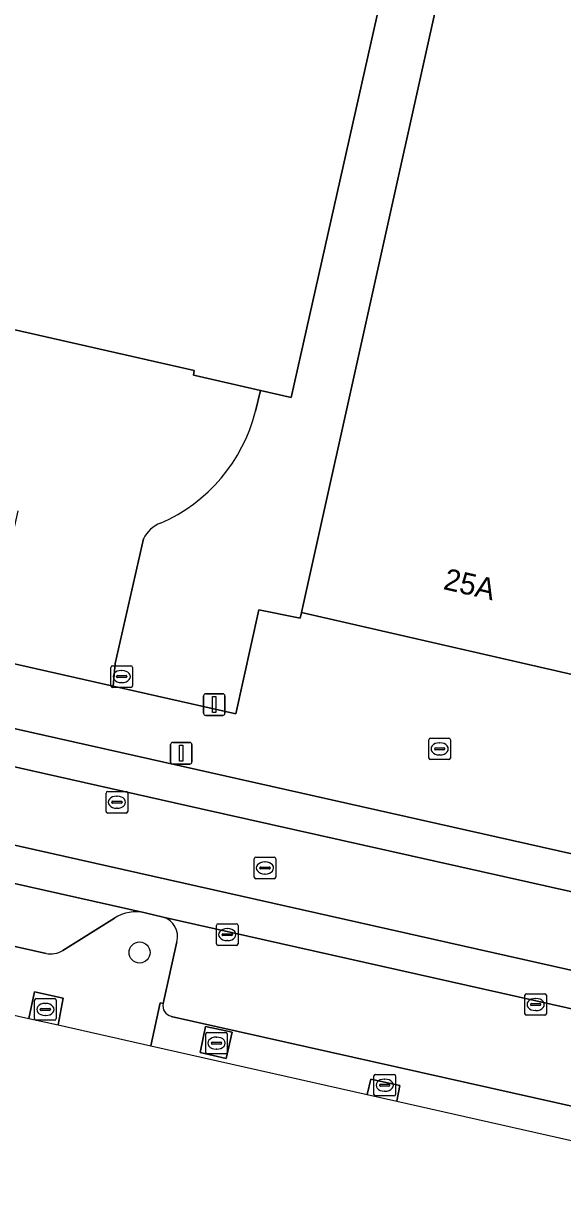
# Model space of a CAD drawing. Extents: x 162172 to 163187, y 382874 to 383685.
# Drawn here: x 162908.9 to 162933.9, y 382926.1 to 382980.7 of the extents above; entities that cross this region are included whole.
import ezdxf

# ---------------------------------------------------------------- set-up
doc = ezdxf.new("R2010")
doc.units = 0
for name, color, linetype in [('IMGEO_Berm_groen', 7, 'Continuous'), ('IMGEO_Boom', 7, 'Continuous'), ('IMGEO_Erf', 7, 'Continuous'), ('IMGEO_Kolk', 7, 'Continuous'), ('IMGEO_Lichtmast', 7, 'Continuous'), ('IMGEO_Pand', 7, 'Continuous'), ('IMGEO_Pand_nummerreeks', 7, 'Continuous'), ('IMGEO_Parkeervlak_open', 7, 'Continuous'), ('IMGEO_Rijbaan_lokaal_gesloten', 7, 'Continuous'), ('IMGEO_Rijbaan_lokaal_open', 7, 'Continuous'), ('IMGEO_Rioolput', 7, 'Continuous'), ('IMGEO_Terreindeel_gesloten', 7, 'Continuous'), ('IMGEO_Voetpad_open', 7, 'Continuous'), ('IMGEO_Waterloop', 7, 'Continuous')]:
    doc.layers.add(name, color=color, linetype=linetype)

msp = doc.modelspace()

# ---------------------------------------------------------------- linework, layer by layer
at = {"layer": 'IMGEO_Berm_groen'}
for points in [[(162720.216, 382976.882), (162784.129, 382962.6), (162870.915, 382943.206), (162909.146, 382934.598), (162909.41, 382935.821), (162910.726, 382935.534), (162910.508, 382934.291), (162914.803, 382933.324), (162915.225, 382935.32), (162915.367, 382935.288), (162916.011, 382938.149)], [(162909.937, 382937.607), (162821.972, 382957.364), (162802.742, 382961.697)], [(162915.372, 382939.293), (162914.534, 382939.493)], [(162913.112, 382939.241), (162910.714, 382937.744)]]:
    msp.add_lwpolyline(points, dxfattribs=at)
for centre, radius, start, end in [((162914.13, 382937.632), 1.904, 77.7656, 122.3331), ((162915.09, 382938.385), 0.95, 345.6082, 72.7643), ((162910.148, 382938.681), 1.094, 258.872, 301.1271)]:
    msp.add_arc(centre, radius, start, end, dxfattribs=at)
at = {"layer": 'IMGEO_Boom'}
msp.add_circle((162914.276, 382937.649), 0.489, dxfattribs=at)
at = {"layer": 'IMGEO_Erf'}
for points in [[(162914.457, 382956.822), (162913.147, 382951.05), (162913.045, 382949.999), (162918.746, 382948.718), (162919.801, 382953.535), (162921.726, 382953.154), (162921.784, 382953.417), (162937.754, 383025.212)], [(162816.058, 382992.342), (162825.229, 382990.27), (162824.109, 382985.314), (162827.55, 382984.525), (162846.03, 382980.29), (162849.308, 382994.805), (162850.248, 382994.643), (162851.111, 382998.136), (162853.816, 383010.321), (162853.836, 383010.41), (162928.148, 382993.745), (162921.314, 382963.38), (162919.883, 382963.706), (162919.652, 382962.735)]]:
    msp.add_lwpolyline(points, dxfattribs=at)
for centre, radius, start, end in [((162912.196, 382964.609), 7.688, 293.4063, 345.8884), ((162915.74, 382956.227), 1.414, 110.2796, 155.1392)]:
    msp.add_arc(centre, radius, start, end, dxfattribs=at)
at = {"layer": 'IMGEO_Kolk'}
for p, q in [((162913.023, 382950.94), (162913.875, 382950.94)), ((162912.948, 382950.014), (162912.948, 382950.866)), ((162913.207, 382950.434), (162913.207, 382950.446)), ((162913.645, 382950.397), (162913.247, 382950.397)), ((162913.25, 382950.483), (162913.648, 382950.483)), ((162913.436, 382950.72), (162913.461, 382950.72)), ((162913.691, 382950.446), (162913.691, 382950.434)), ((162913.949, 382950.866), (162913.949, 382950.014)), ((162913.875, 382949.94), (162913.023, 382949.94)), ((162913.459, 382950.16), (162913.434, 382950.16)), ((162927.694, 382946.663), (162927.694, 382947.515)), ((162927.769, 382947.589), (162928.621, 382947.589)), ((162927.953, 382947.083), (162927.953, 382947.095)), ((162927.996, 382947.132), (162928.394, 382947.132)), ((162928.182, 382947.369), (162928.207, 382947.369)), ((162928.437, 382947.095), (162928.437, 382947.083)), ((162928.695, 382947.515), (162928.695, 382946.663)), ((162928.621, 382946.589), (162927.769, 382946.589)), ((162928.391, 382947.046), (162927.993, 382947.046)), ((162928.205, 382946.809), (162928.18, 382946.809)), ((162917.844, 382938.054), (162917.844, 382938.906)), ((162917.919, 382938.98), (162918.771, 382938.98)), ((162918.845, 382938.906), (162918.845, 382938.054)), ((162918.103, 382938.474), (162918.103, 382938.486)), ((162918.541, 382938.437), (162918.143, 382938.437)), ((162918.146, 382938.523), (162918.544, 382938.523)), ((162918.332, 382938.76), (162918.357, 382938.76)), ((162918.587, 382938.486), (162918.587, 382938.474)), ((162918.771, 382937.98), (162917.919, 382937.98)), ((162918.355, 382938.2), (162918.33, 382938.2)), ((162932.146, 382934.813), (162932.146, 382935.665)), ((162932.221, 382935.739), (162933.073, 382935.739)), ((162933.147, 382935.665), (162933.147, 382934.813)), ((162909.408, 382934.585), (162909.408, 382935.437)), ((162909.483, 382935.511), (162910.335, 382935.511)), ((162909.896, 382935.291), (162909.921, 382935.291)), ((162910.409, 382935.437), (162910.409, 382934.585)), ((162932.405, 382935.233), (162932.405, 382935.245)), ((162932.843, 382935.196), (162932.445, 382935.196)), ((162932.448, 382935.282), (162932.846, 382935.282)), ((162932.634, 382935.519), (162932.659, 382935.519)), ((162932.889, 382935.245), (162932.889, 382935.233)), ((162909.667, 382935.005), (162909.667, 382935.017)), ((162910.105, 382934.968), (162909.707, 382934.968)), ((162909.71, 382935.054), (162910.108, 382935.054)), ((162909.919, 382934.731), (162909.894, 382934.731)), ((162910.151, 382935.017), (162910.151, 382935.005)), ((162933.073, 382934.739), (162932.221, 382934.739)), ((162932.657, 382934.959), (162932.632, 382934.959)), ((162910.335, 382934.511), (162909.483, 382934.511)), ((162925.146, 382931.074), (162925.146, 382931.926)), ((162925.221, 382932), (162926.073, 382932)), ((162926.147, 382931.926), (162926.147, 382931.074)), ((162925.405, 382931.494), (162925.405, 382931.506)), ((162925.843, 382931.457), (162925.445, 382931.457)), ((162925.448, 382931.543), (162925.846, 382931.543)), ((162925.634, 382931.78), (162925.659, 382931.78)), ((162925.889, 382931.506), (162925.889, 382931.494)), ((162926.073, 382931), (162925.221, 382931)), ((162925.657, 382931.22), (162925.632, 382931.22))]:
    msp.add_line(p, q, dxfattribs=at)
for points in [[(162913.023, 382950.94), (162913.875, 382950.94)], [(162912.948, 382950.014), (162912.948, 382950.866)], [(162913.949, 382950.866), (162913.949, 382950.014)], [(162913.875, 382949.94), (162913.023, 382949.94)], [(162927.694, 382946.663), (162927.694, 382947.515)], [(162927.769, 382947.589), (162928.621, 382947.589)], [(162928.695, 382947.515), (162928.695, 382946.663)], [(162928.621, 382946.589), (162927.769, 382946.589)], [(162917.844, 382938.054), (162917.844, 382938.906)], [(162917.919, 382938.98), (162918.771, 382938.98)], [(162918.845, 382938.906), (162918.845, 382938.054)], [(162918.771, 382937.98), (162917.919, 382937.98)], [(162932.146, 382934.813), (162932.146, 382935.665)], [(162932.221, 382935.739), (162933.073, 382935.739)], [(162933.147, 382935.665), (162933.147, 382934.813)], [(162909.408, 382934.585), (162909.408, 382935.437)], [(162909.483, 382935.511), (162910.335, 382935.511)], [(162910.409, 382935.437), (162910.409, 382934.585)], [(162933.073, 382934.739), (162932.221, 382934.739)], [(162910.335, 382934.511), (162909.483, 382934.511)], [(162925.146, 382931.074), (162925.146, 382931.926)], [(162925.221, 382932), (162926.073, 382932)], [(162926.147, 382931.926), (162926.147, 382931.074)], [(162926.073, 382931), (162925.221, 382931)]]:
    msp.add_lwpolyline(points, dxfattribs=at)
for centre, radius, start, end in [((162913.025, 382950.864), 0.0765, 91.552, 178.448), ((162913.025, 382950.864), 0.0765, 91.552, 178.448), ((162913.873, 382950.864), 0.0765, 1.552, 88.448), ((162913.873, 382950.864), 0.0765, 1.552, 88.448), ((162913.247, 382950.443), 0.0403, 85.8775, 175.7526), ((162913.244, 382950.433), 0.0366, 178.938, 274.7102), ((162913.648, 382950.44), 0.043, 264.8664, 352.4533), ((162913.652, 382950.445), 0.0386, 1.7309, 96.639), ((162913.025, 382950.016), 0.0765, 181.552, 268.448), ((162913.025, 382950.016), 0.0765, 181.552, 268.448), ((162913.873, 382950.016), 0.0765, 271.552, 358.448), ((162913.873, 382950.016), 0.0765, 271.552, 358.448), ((162927.771, 382947.513), 0.0765, 91.552, 178.448), ((162927.771, 382947.513), 0.0765, 91.552, 178.448), ((162927.993, 382947.092), 0.0403, 85.8775, 175.7526), ((162927.99, 382947.082), 0.0366, 178.938, 274.7102), ((162928.394, 382947.089), 0.043, 264.8664, 352.4533), ((162928.398, 382947.094), 0.0386, 1.7309, 96.639), ((162928.619, 382947.513), 0.0765, 1.552, 88.448), ((162928.619, 382947.513), 0.0765, 1.552, 88.448), ((162927.771, 382946.665), 0.0765, 181.552, 268.448), ((162927.771, 382946.665), 0.0765, 181.552, 268.448), ((162928.619, 382946.665), 0.0765, 271.552, 358.448), ((162928.619, 382946.665), 0.0765, 271.552, 358.448), ((162917.921, 382938.904), 0.0765, 91.552, 178.448), ((162917.921, 382938.904), 0.0765, 91.552, 178.448), ((162918.769, 382938.904), 0.0765, 1.552, 88.448), ((162918.769, 382938.904), 0.0765, 1.552, 88.448), ((162918.143, 382938.483), 0.0403, 85.8775, 175.7526), ((162918.14, 382938.473), 0.0366, 178.938, 274.7102), ((162918.544, 382938.48), 0.043, 264.8664, 352.4533), ((162918.548, 382938.485), 0.0386, 1.7309, 96.639), ((162917.921, 382938.056), 0.0765, 181.552, 268.448), ((162917.921, 382938.056), 0.0765, 181.552, 268.448), ((162918.769, 382938.056), 0.0765, 271.552, 358.448), ((162918.769, 382938.056), 0.0765, 271.552, 358.448), ((162932.223, 382935.663), 0.0765, 91.552, 178.448), ((162932.223, 382935.663), 0.0765, 91.552, 178.448), ((162933.071, 382935.663), 0.0765, 1.552, 88.448), ((162933.071, 382935.663), 0.0765, 1.552, 88.448), ((162909.485, 382935.435), 0.0765, 91.552, 178.448), ((162909.485, 382935.435), 0.0765, 91.552, 178.448), ((162910.333, 382935.435), 0.0765, 1.552, 88.448), ((162910.333, 382935.435), 0.0765, 1.552, 88.448), ((162932.445, 382935.242), 0.0403, 85.8775, 175.7526), ((162932.442, 382935.232), 0.0366, 178.938, 274.7102), ((162932.846, 382935.239), 0.043, 264.8664, 352.4533), ((162932.85, 382935.244), 0.0386, 1.7309, 96.639), ((162909.485, 382934.587), 0.0765, 181.552, 268.448), ((162909.485, 382934.587), 0.0765, 181.552, 268.448), ((162909.707, 382935.014), 0.0403, 85.8775, 175.7526), ((162909.704, 382935.004), 0.0366, 178.938, 274.7102), ((162910.108, 382935.011), 0.043, 264.8664, 352.4533), ((162910.112, 382935.016), 0.0386, 1.7309, 96.639), ((162910.333, 382934.587), 0.0765, 271.552, 358.448), ((162910.333, 382934.587), 0.0765, 271.552, 358.448), ((162932.223, 382934.815), 0.0765, 181.552, 268.448), ((162932.223, 382934.815), 0.0765, 181.552, 268.448), ((162933.071, 382934.815), 0.0765, 271.552, 358.448), ((162933.071, 382934.815), 0.0765, 271.552, 358.448), ((162925.223, 382931.924), 0.0765, 91.552, 178.448), ((162925.223, 382931.924), 0.0765, 91.552, 178.448), ((162926.071, 382931.924), 0.0765, 1.552, 88.448), ((162926.071, 382931.924), 0.0765, 1.552, 88.448), ((162925.445, 382931.503), 0.0403, 85.8775, 175.7526), ((162925.442, 382931.493), 0.0366, 178.938, 274.7102), ((162925.846, 382931.5), 0.043, 264.8664, 352.4533), ((162925.85, 382931.505), 0.0386, 1.7309, 96.639), ((162925.223, 382931.076), 0.0765, 181.552, 268.448), ((162925.223, 382931.076), 0.0765, 181.552, 268.448), ((162926.071, 382931.076), 0.0765, 271.552, 358.448), ((162926.071, 382931.076), 0.0765, 271.552, 358.448)]:
    msp.add_arc(centre, radius, start, end, dxfattribs=at)
for centre, major_axis, ratio, start_param, end_param in [((162913.435, 382950.44), (-0.387, 0.002), 0.722429, 4.712389, 7.853982), ((162913.46, 382950.44), (-0.39, 0.002), 0.717154, 1.570796, 4.712389), ((162928.181, 382947.089), (-0.387, 0.002), 0.722429, 4.712389, 7.853982), ((162928.206, 382947.089), (-0.39, 0.002), 0.717154, 1.570796, 4.712389), ((162918.331, 382938.48), (-0.387, 0.002), 0.722429, 4.712389, 7.853982), ((162918.356, 382938.48), (-0.39, 0.002), 0.717154, 1.570796, 4.712389), ((162909.895, 382935.011), (-0.387, 0.002), 0.722429, 4.712389, 7.853982), ((162909.92, 382935.011), (-0.39, 0.002), 0.717154, 1.570796, 4.712389), ((162932.633, 382935.239), (-0.387, 0.002), 0.722429, 4.712389, 7.853982), ((162932.658, 382935.239), (-0.39, 0.002), 0.717154, 1.570796, 4.712389), ((162925.633, 382931.5), (-0.387, 0.002), 0.722429, 4.712389, 7.853982), ((162925.658, 382931.5), (-0.39, 0.002), 0.717154, 1.570796, 4.712389)]:
    msp.add_ellipse(centre, major_axis=major_axis, ratio=ratio, start_param=start_param, end_param=end_param, dxfattribs=at)
at = {"layer": 'IMGEO_Lichtmast'}
for p, q in [((162917.246, 382948.742), (162917.246, 382949.542)), ((162917.246, 382949.542), (162917.246, 382948.742)), ((162917.346, 382949.642), (162918.136, 382949.642)), ((162918.136, 382949.642), (162917.346, 382949.642)), ((162918.236, 382949.542), (162918.236, 382948.742)), ((162918.236, 382948.742), (162918.236, 382949.542)), ((162918.136, 382948.642), (162917.346, 382948.642)), ((162917.346, 382948.642), (162918.136, 382948.642)), ((162915.716, 382946.487), (162915.716, 382947.287)), ((162915.716, 382947.287), (162915.716, 382946.487)), ((162915.816, 382947.387), (162916.606, 382947.387)), ((162916.606, 382947.387), (162915.816, 382947.387)), ((162916.706, 382947.287), (162916.706, 382946.487)), ((162916.706, 382946.487), (162916.706, 382947.287)), ((162916.606, 382946.387), (162915.816, 382946.387)), ((162915.816, 382946.387), (162916.606, 382946.387))]:
    msp.add_line(p, q, dxfattribs=at)
for points in [[(162917.666, 382949.517), (162917.816, 382949.517), (162917.816, 382948.767), (162917.666, 382948.767), (162917.666, 382949.517)], [(162916.136, 382947.262), (162916.286, 382947.262), (162916.286, 382946.512), (162916.136, 382946.512), (162916.136, 382947.262)]]:
    msp.add_lwpolyline(points, dxfattribs=at)
for centre, start, end in [((162917.346, 382949.542), 90, 180), ((162917.346, 382949.542), 90, 180), ((162918.136, 382949.542), 0, 90), ((162918.136, 382949.542), 360, 90), ((162917.346, 382948.742), 180, 270), ((162917.346, 382948.742), 180, 270), ((162918.136, 382948.742), 270, 0), ((162918.136, 382948.742), 270, 0), ((162915.816, 382947.287), 90, 180), ((162915.816, 382947.287), 90, 180), ((162916.606, 382947.287), 0, 90), ((162916.606, 382947.287), 360, 90), ((162915.816, 382946.487), 180, 270), ((162915.816, 382946.487), 180, 270), ((162916.606, 382946.487), 270, 0), ((162916.606, 382946.487), 270, 0)]:
    msp.add_arc(centre, 0.1, start, end, dxfattribs=at)
at = {"layer": 'IMGEO_Pand'}
for points in [[(162936.372, 382950.065), (162937.818, 382956.094), (162943.272, 382980.459), (162974.522, 382973.439), (162970.437, 382955.191), (162985.807, 382951.75), (162999.194, 383011.55), (162937.754, 383025.212), (162921.784, 382953.417)], [(162928.148, 382993.745), (162853.836, 383010.41), (162853.816, 383010.321), (162851.111, 382998.136), (162850.248, 382994.643), (162846.967, 382980.084), (162847.025, 382980.018), (162857.491, 382977.6), (162858.648, 382977.397), (162902.257, 382967.611), (162903.49, 382967.346), (162907.527, 382966.419), (162907.667, 382966.428), (162907.73, 382966.684), (162916.811, 382964.628), (162916.776, 382964.414), (162916.86, 382964.395), (162919.883, 382963.706), (162921.314, 382963.38)]]:
    msp.add_lwpolyline(points, close=True, dxfattribs=at)
at = {"layer": 'IMGEO_Parkeervlak_open'}
for points in [[(162914.534, 382939.493), (162822.549, 382960.121), (162799.607, 382965.303)], [(162802.742, 382961.697), (162821.972, 382957.364), (162909.937, 382937.607)], [(162910.714, 382937.744), (162913.112, 382939.241)], [(162941.966, 382933.318), (162915.372, 382939.293)], [(162916.011, 382938.149), (162915.367, 382935.288)], [(162915.745, 382934.691), (162941.021, 382929.023), (162957.567, 382925.313), (162971.258, 382922.228)]]:
    msp.add_lwpolyline(points, dxfattribs=at)
for centre, radius, start, end in [((162914.13, 382937.632), 1.904, 77.7656, 122.3331), ((162915.09, 382938.385), 0.95, 345.6082, 72.7643), ((162910.148, 382938.681), 1.094, 258.872, 301.1271), ((162915.862, 382935.184), 0.506, 168.0956, 256.5856)]:
    msp.add_arc(centre, radius, start, end, dxfattribs=at)
at = {"layer": 'IMGEO_Rijbaan_lokaal_gesloten'}
for points in [[(162829.302, 382965.805), (162824.157, 382966.963), (162787.291, 382975.248), (162773.34, 382978.384), (162571.899, 383023.687), (162571.522, 383022.029), (162786.88, 382973.603), (162917.14, 382944.312), (162943.106, 382938.499), (163087.202, 382906.239), (163087.933, 382911.374)], [(163083.281, 382900.241), (163086.245, 382899.688), (163087.202, 382906.239), (162943.106, 382938.499), (162917.14, 382944.312), (162786.88, 382973.603), (162571.522, 383022.029), (162570.463, 383017.371), (162571.857, 383017.418)], [(162582.55, 383015.84), (162786.012, 382970.134), (162942.339, 382935.016), (163063.468, 382907.805)], [(162578.735, 383014.966), (162579.914, 383014.696), (162633.717, 383002.605), (162634.011, 383002.544), (162686.729, 382990.692), (162687.058, 382990.622), (162702.086, 382987.23), (162742.081, 382978.256), (162742.474, 382978.167), (162785.592, 382968.454), (162799.197, 382965.389), (162799.607, 382965.303), (162822.549, 382960.121), (162914.534, 382939.493), (162915.372, 382939.293), (162941.966, 382933.318), (162958.833, 382929.528), (162973.588, 382926.269), (162974.816, 382925.987), (163061.72, 382906.535), (163062.776, 382906.254), (163065.631, 382905.242)], [(163063.468, 382907.805), (162942.339, 382935.016), (162786.012, 382970.134)], [(163084.021, 382908.667), (163076.773, 382910.308), (162960.356, 382936.387), (162943.475, 382940.176), (162829.302, 382965.805)]]:
    msp.add_lwpolyline(points, dxfattribs=at)
at = {"layer": 'IMGEO_Rijbaan_lokaal_open'}
for points in [[(162916.86, 382964.395), (162916.776, 382964.414), (162916.811, 382964.628), (162907.73, 382966.684), (162907.667, 382966.428), (162907.527, 382966.419), (162907.375, 382965.461), (162903.229, 382966.357), (162903.49, 382967.346), (162902.257, 382967.611), (162902.052, 382966.623), (162860.251, 382975.992), (162857.174, 382962.555), (162863.036, 382961.238), (162864.524, 382967.745)], [(162919.652, 382962.735), (162919.883, 382963.706), (162916.86, 382964.395)], [(162908.629, 382958.115), (162907.35, 382952.438), (162906.888, 382951.383), (162913.045, 382949.999), (162913.147, 382951.05), (162914.457, 382956.822)]]:
    msp.add_lwpolyline(points, dxfattribs=at)
for centre, radius, start, end in [((162912.196, 382964.609), 7.688, 293.4063, 345.8884), ((162915.74, 382956.227), 1.414, 110.2796, 155.1392)]:
    msp.add_arc(centre, radius, start, end, dxfattribs=at)
at = {"layer": 'IMGEO_Rioolput'}
for p, q in [((162912.724, 382944.189), (162912.724, 382945.041)), ((162912.799, 382945.115), (162913.651, 382945.115)), ((162913.212, 382944.895), (162913.237, 382944.895)), ((162913.725, 382945.041), (162913.725, 382944.189)), ((162912.983, 382944.609), (162912.983, 382944.621)), ((162913.421, 382944.572), (162913.023, 382944.572)), ((162913.026, 382944.658), (162913.424, 382944.658)), ((162913.467, 382944.621), (162913.467, 382944.609)), ((162913.651, 382944.115), (162912.799, 382944.115)), ((162913.235, 382944.335), (162913.21, 382944.335)), ((162919.592, 382941.142), (162919.592, 382941.994)), ((162919.667, 382942.068), (162920.519, 382942.068)), ((162920.08, 382941.848), (162920.105, 382941.848)), ((162920.593, 382941.994), (162920.593, 382941.142)), ((162920.519, 382941.068), (162919.667, 382941.068)), ((162919.851, 382941.562), (162919.851, 382941.574)), ((162920.289, 382941.525), (162919.891, 382941.525)), ((162919.894, 382941.611), (162920.292, 382941.611)), ((162920.103, 382941.288), (162920.078, 382941.288)), ((162920.335, 382941.574), (162920.335, 382941.562)), ((162917.344, 382933.022), (162917.344, 382933.874)), ((162917.419, 382933.948), (162918.271, 382933.948)), ((162917.603, 382933.442), (162917.603, 382933.454)), ((162917.646, 382933.491), (162918.044, 382933.491)), ((162917.832, 382933.728), (162917.857, 382933.728)), ((162918.087, 382933.454), (162918.087, 382933.442)), ((162918.345, 382933.874), (162918.345, 382933.022)), ((162918.271, 382932.948), (162917.419, 382932.948)), ((162918.041, 382933.405), (162917.643, 382933.405)), ((162917.855, 382933.168), (162917.83, 382933.168))]:
    msp.add_line(p, q, dxfattribs=at)
for points in [[(162912.724, 382944.189), (162912.724, 382945.041)], [(162912.799, 382945.115), (162913.651, 382945.115)], [(162913.725, 382945.041), (162913.725, 382944.189)], [(162913.651, 382944.115), (162912.799, 382944.115)], [(162919.592, 382941.142), (162919.592, 382941.994)], [(162919.667, 382942.068), (162920.519, 382942.068)], [(162920.593, 382941.994), (162920.593, 382941.142)], [(162920.519, 382941.068), (162919.667, 382941.068)], [(162917.344, 382933.022), (162917.344, 382933.874)], [(162917.419, 382933.948), (162918.271, 382933.948)], [(162918.345, 382933.874), (162918.345, 382933.022)], [(162918.271, 382932.948), (162917.419, 382932.948)]]:
    msp.add_lwpolyline(points, dxfattribs=at)
for centre, radius, start, end in [((162912.801, 382945.039), 0.0765, 91.552, 178.448), ((162912.801, 382945.039), 0.0765, 91.552, 178.448), ((162913.649, 382945.039), 0.0765, 1.552, 88.448), ((162913.649, 382945.039), 0.0765, 1.552, 88.448), ((162913.023, 382944.618), 0.0403, 85.8775, 175.7526), ((162913.02, 382944.608), 0.0366, 178.938, 274.7102), ((162913.424, 382944.615), 0.043, 264.8664, 352.4533), ((162913.428, 382944.62), 0.0386, 1.7309, 96.639), ((162912.801, 382944.191), 0.0765, 181.552, 268.448), ((162912.801, 382944.191), 0.0765, 181.552, 268.448), ((162913.649, 382944.191), 0.0765, 271.552, 358.448), ((162913.649, 382944.191), 0.0765, 271.552, 358.448), ((162919.669, 382941.992), 0.0765, 91.552, 178.448), ((162919.669, 382941.992), 0.0765, 91.552, 178.448), ((162920.517, 382941.992), 0.0765, 1.552, 88.448), ((162920.517, 382941.992), 0.0765, 1.552, 88.448), ((162919.669, 382941.144), 0.0765, 181.552, 268.448), ((162919.669, 382941.144), 0.0765, 181.552, 268.448), ((162919.891, 382941.571), 0.0403, 85.8775, 175.7526), ((162919.888, 382941.561), 0.0366, 178.938, 274.7102), ((162920.292, 382941.568), 0.043, 264.8664, 352.4533), ((162920.296, 382941.573), 0.0386, 1.7309, 96.639), ((162920.517, 382941.144), 0.0765, 271.552, 358.448), ((162920.517, 382941.144), 0.0765, 271.552, 358.448), ((162917.421, 382933.872), 0.0765, 91.552, 178.448), ((162917.421, 382933.872), 0.0765, 91.552, 178.448), ((162917.643, 382933.451), 0.0403, 85.8775, 175.7526), ((162917.64, 382933.441), 0.0366, 178.938, 274.7102), ((162918.044, 382933.448), 0.043, 264.8664, 352.4533), ((162918.048, 382933.453), 0.0386, 1.7309, 96.639), ((162918.269, 382933.872), 0.0765, 1.552, 88.448), ((162918.269, 382933.872), 0.0765, 1.552, 88.448), ((162917.421, 382933.024), 0.0765, 181.552, 268.448), ((162917.421, 382933.024), 0.0765, 181.552, 268.448), ((162918.269, 382933.024), 0.0765, 271.552, 358.448), ((162918.269, 382933.024), 0.0765, 271.552, 358.448)]:
    msp.add_arc(centre, radius, start, end, dxfattribs=at)
for centre, major_axis, ratio, start_param, end_param in [((162913.211, 382944.615), (-0.387, 0.002), 0.722429, 4.712389, 7.853982), ((162913.236, 382944.615), (-0.39, 0.002), 0.717154, 1.570796, 4.712389), ((162920.079, 382941.568), (-0.387, 0.002), 0.722429, 4.712389, 7.853982), ((162920.104, 382941.568), (-0.39, 0.002), 0.717154, 1.570796, 4.712389), ((162917.831, 382933.448), (-0.387, 0.002), 0.722429, 4.712389, 7.853982), ((162917.856, 382933.448), (-0.39, 0.002), 0.717154, 1.570796, 4.712389)]:
    msp.add_ellipse(centre, major_axis=major_axis, ratio=ratio, start_param=start_param, end_param=end_param, dxfattribs=at)
at = {"layer": 'IMGEO_Terreindeel_gesloten'}
for points in [[(162910.508, 382934.291), (162910.726, 382935.534), (162909.41, 382935.821), (162909.146, 382934.598)], [(162917.082, 382933.017), (162918.298, 382932.731), (162918.57, 382933.961), (162917.341, 382934.218)], [(162924.84, 382931.065), (162926.207, 382930.757), (162926.351, 382931.483), (162925.008, 382931.78)]]:
    msp.add_lwpolyline(points, close=True, dxfattribs=at)
at = {"layer": 'IMGEO_Voetpad_open'}
for points in [[(162571.899, 383023.687), (162773.34, 382978.384), (162787.291, 382975.248), (162824.157, 382966.963), (162829.302, 382965.805), (162943.475, 382940.176)], [(162936.372, 382950.065), (162921.784, 382953.417), (162921.726, 382953.154), (162919.801, 382953.535), (162918.746, 382948.718), (162913.045, 382949.999), (162906.888, 382951.383), (162863.036, 382961.238), (162857.174, 382962.555), (162844.892, 382965.315), (162844.752, 382965.526), (162830.771, 382968.64), (162824.18, 382970.108), (162821.466, 382970.714), (162822.51, 382975.592), (162821.941, 382975.721), (162804.261, 382979.717)], [(162915.367, 382935.288), (162915.225, 382935.32), (162914.803, 382933.324), (162924.84, 382931.065), (162925.008, 382931.78), (162926.351, 382931.483), (162926.207, 382930.757), (162940.685, 382927.497), (162970.227, 382920.846), (162970.381, 382921.554), (162971.713, 382921.273), (162971.995, 382922.608), (162971.874, 382922.635)], [(162941.021, 382929.023), (162915.745, 382934.691)]]:
    msp.add_lwpolyline(points, dxfattribs=at)
msp.add_lwpolyline([(162918.298, 382932.731), (162917.082, 382933.017), (162917.341, 382934.218), (162918.57, 382933.961)], close=True, dxfattribs=at)
msp.add_arc((162915.862, 382935.184), 0.506, 168.0956, 256.5856, dxfattribs=at)
at = {"layer": 'IMGEO_Waterloop'}
msp.add_lwpolyline([(162720.216, 382976.882), (162784.129, 382962.6), (162870.915, 382943.206), (162909.146, 382934.598), (162910.508, 382934.291), (162914.803, 382933.324), (162924.84, 382931.065), (162926.207, 382930.757), (162940.685, 382927.497)], dxfattribs=at)

# ---------------------------------------------------------------- texts
at = {"layer": 'IMGEO_Pand_nummerreeks'}
msp.add_text('25A', height=1, rotation=347.0593, dxfattribs=at).set_placement((162928.32, 382954.501))

doc.saveas('drawing.dxf')
